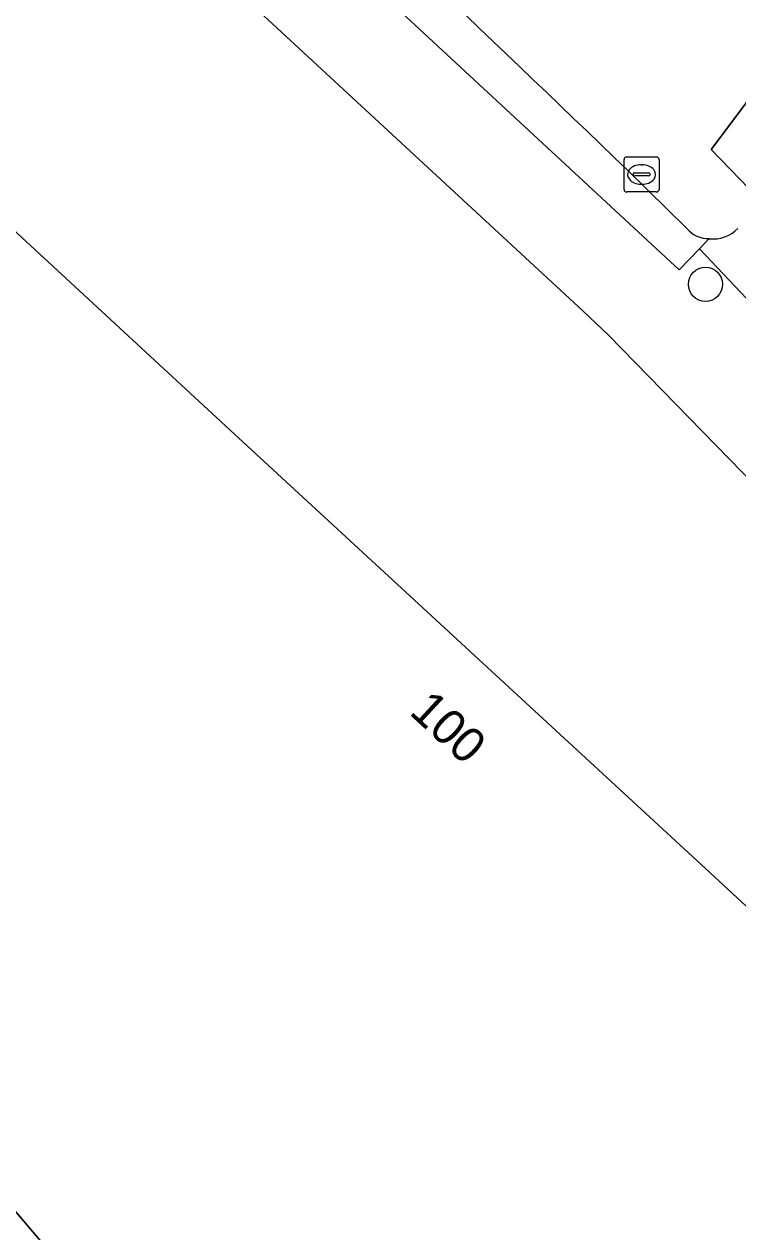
# Model space of a CAD drawing. Extents: x 157445 to 158888, y 383061 to 384688.
# Drawn here: x 158768.48 to 158788.88, y 383805.8 to 383840.31 of the extents above; entities that cross this region are included whole.
import ezdxf

# ---------------------------------------------------------------- set-up
doc = ezdxf.new("R2010")
doc.units = 0
for name, color, linetype in [('IMGEO_Boom', 7, 'Continuous'), ('IMGEO_Erf', 7, 'Continuous'), ('IMGEO_Fietspad_gesloten', 7, 'Continuous'), ('IMGEO_Kolk', 7, 'Continuous'), ('IMGEO_Pand', 7, 'Continuous'), ('IMGEO_Pand_nummerreeks', 7, 'Continuous'), ('IMGEO_Rijbaan_lokaal_open', 7, 'Continuous'), ('IMGEO_Verkeerseiland_groen', 7, 'Continuous'), ('IMGEO_Voetpad_open', 7, 'Continuous')]:
    doc.layers.add(name, color=color, linetype=linetype)

msp = doc.modelspace()

# ---------------------------------------------------------------- linework, layer by layer
at = {"layer": 'IMGEO_Boom'}
msp.add_circle((158787.95, 383832.878), 0.489, dxfattribs=at)
at = {"layer": 'IMGEO_Erf'}
msp.add_lwpolyline([(158803.28, 383809.344), (158799.254, 383816.709), (158795.963, 383820.215), (158790.546, 383825.926), (158785.18, 383831.423), (158784.449, 383832.119), (158769.755, 383845.72), (158764.27, 383850.615), (158758.2, 383856.035), (158753.696, 383860.084), (158753.669, 383860.052), (158750.794, 383862.615)], dxfattribs=at)
msp.add_lwpolyline([(158753.009, 383824.317), (158754.93, 383825.944), (158754.976, 383825.983), (158764.777, 383834.282), (158766.636, 383835.855), (158774.494, 383828.599), (158787.947, 383816.177), (158790.144, 383814.148), (158797.077, 383807.746), (158778.082, 383794.771)], close=True, dxfattribs=at)
at = {"layer": 'IMGEO_Fietspad_gesloten'}
msp.add_lwpolyline([(158790.243, 383839.568), (158788.117, 383836.727), (158790.292, 383834.469), (158790.967, 383833.748), (158791.368, 383833.321), (158794.107, 383830.456), (158797.331, 383826.715)], dxfattribs=at)
at = {"layer": 'IMGEO_Kolk'}
for p, q in [((158785.624, 383835.591), (158785.624, 383836.443)), ((158785.699, 383836.517), (158786.551, 383836.517)), ((158786.112, 383836.297), (158786.137, 383836.297)), ((158786.625, 383836.443), (158786.625, 383835.591)), ((158785.883, 383836.011), (158785.883, 383836.023)), ((158786.321, 383835.974), (158785.923, 383835.974)), ((158785.926, 383836.06), (158786.324, 383836.06)), ((158786.367, 383836.023), (158786.367, 383836.011)), ((158786.135, 383835.737), (158786.11, 383835.737)), ((158786.551, 383835.517), (158785.699, 383835.517))]:
    msp.add_line(p, q, dxfattribs=at)
for points in [[(158785.624, 383835.591), (158785.624, 383836.443)], [(158785.699, 383836.517), (158786.551, 383836.517)], [(158786.625, 383836.443), (158786.625, 383835.591)], [(158786.551, 383835.517), (158785.699, 383835.517)]]:
    msp.add_lwpolyline(points, dxfattribs=at)
for centre, radius, start, end in [((158785.701, 383836.441), 0.0765, 91.552, 178.448), ((158785.701, 383836.441), 0.0765, 91.552, 178.448), ((158786.549, 383836.441), 0.0765, 1.552, 88.448), ((158786.549, 383836.441), 0.0765, 1.552, 88.448), ((158785.923, 383836.02), 0.0403, 85.8775, 175.7526), ((158785.92, 383836.01), 0.0366, 178.938, 274.7102), ((158786.324, 383836.017), 0.043, 264.8664, 352.4533), ((158786.328, 383836.022), 0.0386, 1.7309, 96.639), ((158785.701, 383835.593), 0.0765, 181.552, 268.448), ((158785.701, 383835.593), 0.0765, 181.552, 268.448), ((158786.549, 383835.593), 0.0765, 271.552, 358.448), ((158786.549, 383835.593), 0.0765, 271.552, 358.448)]:
    msp.add_arc(centre, radius, start, end, dxfattribs=at)
for centre, major_axis, ratio, start_param, end_param in [((158786.111, 383836.017), (-0.387, 0.002), 0.722429, 4.712389, 7.853982), ((158786.136, 383836.017), (-0.39, 0.002), 0.717154, 1.570796, 4.712389)]:
    msp.add_ellipse(centre, major_axis=major_axis, ratio=ratio, start_param=start_param, end_param=end_param, dxfattribs=at)
at = {"layer": 'IMGEO_Pand'}
msp.add_lwpolyline([(158766.636, 383835.855), (158764.777, 383834.282), (158754.976, 383825.983), (158754.93, 383825.944), (158753.009, 383824.317), (158778.082, 383794.771), (158797.077, 383807.746), (158790.144, 383814.148), (158787.947, 383816.177), (158774.494, 383828.599)], close=True, dxfattribs=at)
at = {"layer": 'IMGEO_Rijbaan_lokaal_open'}
for points in [[(158790.292, 383834.469), (158788.117, 383836.727), (158790.243, 383839.568), (158791.378, 383841.084), (158789.223, 383842.749), (158781.658, 383848.196), (158780.83, 383848.843), (158775.92, 383853.23), (158758.973, 383868.315), (158756.633, 383870.424)], [(158785.719, 383836.142), (158787.418, 383834.47)]]:
    msp.add_lwpolyline(points, dxfattribs=at)
for centre, radius, start, end in [((158153.479, 383180.879), 910.548, 46.02443, 47.097558), ((158788.04, 383835.001), 0.818, 220.468, 270.9567), ((158788.174, 383835.142), 0.967, 262.8412, 316.44)]:
    msp.add_arc(centre, radius, start, end, dxfattribs=at)
at = {"layer": 'IMGEO_Verkeerseiland_groen'}
msp.add_lwpolyline([(158788.054, 383834.183), (158787.776, 383833.894), (158797.562, 383823.551), (158798.117, 383824.076), (158799.474, 383822.521), (158799.576, 383822.577), (158799.673, 383822.643), (158799.763, 383822.717), (158799.847, 383822.798), (158799.923, 383822.887), (158799.991, 383822.982), (158800.049, 383823.083), (158800.099, 383823.189), (158800.104, 383823.201)], dxfattribs=at)
msp.add_arc((158788.174, 383835.142), 0.967, 262.8412, 316.44, dxfattribs=at)
at = {"layer": 'IMGEO_Voetpad_open'}
for points in [[(158773.336, 383847.868), (158772.481, 383846.934), (158778.742, 383841.138), (158787.2, 383833.294), (158787.776, 383833.894), (158788.054, 383834.183)], [(158769.755, 383845.72), (158784.449, 383832.119), (158785.18, 383831.423), (158790.546, 383825.926), (158795.963, 383820.215), (158799.254, 383816.709), (158803.28, 383809.344)], [(158803.252, 383817.966), (158802.996, 383818.503), (158801.009, 383821.868), (158800.104, 383823.201), (158800.099, 383823.189), (158800.049, 383823.083), (158799.991, 383822.982), (158799.923, 383822.887), (158799.847, 383822.798), (158799.763, 383822.717), (158799.673, 383822.643), (158799.576, 383822.577), (158799.474, 383822.521), (158798.117, 383824.076), (158797.562, 383823.551), (158787.776, 383833.894), (158787.2, 383833.294), (158778.742, 383841.138)], [(158787.418, 383834.47), (158785.719, 383836.142)]]:
    msp.add_lwpolyline(points, dxfattribs=at)
for centre, radius, start, end in [((158153.479, 383180.879), 910.548, 46.02443, 47.097558), ((158788.04, 383835.001), 0.818, 220.468, 270.9567)]:
    msp.add_arc(centre, radius, start, end, dxfattribs=at)

# ---------------------------------------------------------------- texts
at = {"layer": 'IMGEO_Pand_nummerreeks'}
msp.add_text('100', height=1, rotation=317.2806, dxfattribs=at).set_placement((158779.454, 383820.616))

doc.saveas('drawing.dxf')
